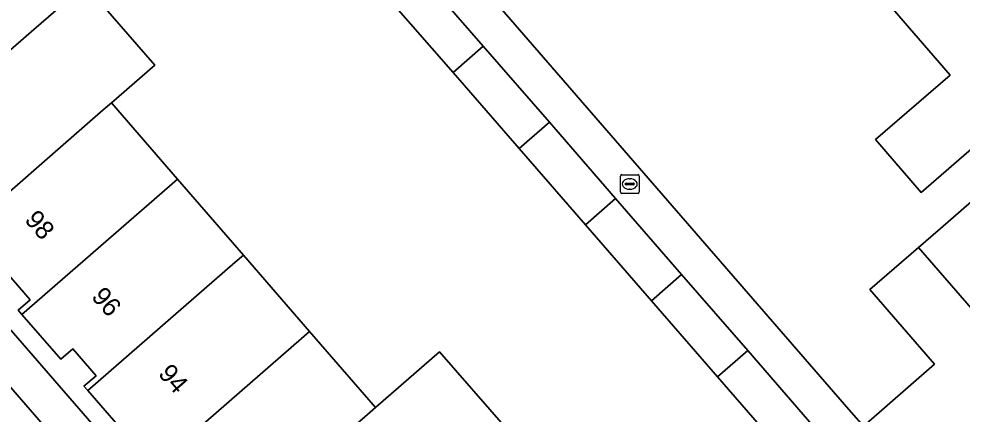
# Model space of a CAD drawing. Extents: x 155887 to 156869, y 383880 to 384678.
# Drawn here: x 156455.5 to 156506.1, y 384143.8 to 384164.9 of the extents above; entities that cross this region are included whole.
import ezdxf

# ---------------------------------------------------------------- set-up
doc = ezdxf.new("R2010")
doc.units = 0
for name, color, linetype in [('IMGEO_Erf', 7, 'Continuous'), ('IMGEO_Kolk', 7, 'Continuous'), ('IMGEO_Pand', 7, 'Continuous'), ('IMGEO_Pand_nummerreeks', 7, 'Continuous'), ('IMGEO_Parkeervlak_open', 7, 'Continuous'), ('IMGEO_Voetpad_open', 7, 'Continuous')]:
    doc.layers.add(name, color=color, linetype=linetype)

msp = doc.modelspace()

# ---------------------------------------------------------------- linework, layer by layer
at = {"layer": 'IMGEO_Erf'}
for points in [[(156496.505, 384141.686), (156492.954, 384145.767), (156489.41, 384149.841), (156485.869, 384153.911), (156482.319, 384157.991), (156478.775, 384162.064), (156475.232, 384166.136), (156471.689, 384170.209), (156467.949, 384174.507), (156459.05, 384166.755), (156462.782, 384162.455), (156460.461, 384160.441), (156464.003, 384156.361), (156467.537, 384152.29), (156471.08, 384148.209), (156474.621, 384144.13), (156478.058, 384147.119), (156481.599, 384143.047)], [(156479.76, 384167.325), (156500, 384144.033), (156500.779, 384143.137), (156504.594, 384146.446), (156501.128, 384150.443), (156503.731, 384152.702), (156504.905, 384153.721), (156506.566, 384155.163)], [(156515.167, 384165.416), (156503.874, 384155.644), (156501.423, 384158.476), (156505.419, 384161.934), (156502.344, 384165.487)], [(156461.292, 384142.633), (156459.196, 384145.034), (156458.988, 384145.273), (156459.648, 384145.829), (156458.393, 384147.28), (156457.744, 384146.715), (156455.666, 384149.103), (156455.454, 384149.347), (156456.109, 384149.894), (156454.853, 384151.35), (156454.203, 384150.787), (156452.122, 384153.187), (156451.919, 384153.421), (156452.565, 384153.969), (156451.311, 384155.417), (156450.661, 384154.854), (156448.379, 384157.493), (156447.623, 384156.834), (156483.427, 384115.614)]]:
    msp.add_lwpolyline(points, dxfattribs=at)
at = {"layer": 'IMGEO_Kolk'}
for p, q in [((156487.751, 384155.672), (156487.751, 384156.524)), ((156487.826, 384156.598), (156488.678, 384156.598)), ((156488.752, 384156.524), (156488.752, 384155.672)), ((156488.01, 384156.092), (156488.01, 384156.104)), ((156488.448, 384156.055), (156488.05, 384156.055)), ((156488.053, 384156.141), (156488.451, 384156.141)), ((156488.239, 384156.378), (156488.264, 384156.378)), ((156488.494, 384156.104), (156488.494, 384156.092)), ((156488.678, 384155.598), (156487.826, 384155.598)), ((156488.262, 384155.818), (156488.237, 384155.818))]:
    msp.add_line(p, q, dxfattribs=at)
for points in [[(156487.751, 384155.672), (156487.751, 384156.524)], [(156487.826, 384156.598), (156488.678, 384156.598)], [(156488.752, 384156.524), (156488.752, 384155.672)], [(156488.678, 384155.598), (156487.826, 384155.598)]]:
    msp.add_lwpolyline(points, dxfattribs=at)
for centre, radius, start, end in [((156487.828, 384156.522), 0.0765, 91.552, 178.448), ((156487.828, 384156.522), 0.0765, 91.552, 178.448), ((156488.676, 384156.522), 0.0765, 1.552, 88.448), ((156488.676, 384156.522), 0.0765, 1.552, 88.448), ((156488.05, 384156.101), 0.0403, 85.8775, 175.7526), ((156488.047, 384156.091), 0.0366, 178.938, 274.7102), ((156488.451, 384156.098), 0.043, 264.8664, 352.4533), ((156488.455, 384156.103), 0.0386, 1.7309, 96.639), ((156487.828, 384155.674), 0.0765, 181.552, 268.448), ((156487.828, 384155.674), 0.0765, 181.552, 268.448), ((156488.676, 384155.674), 0.0765, 271.552, 358.448), ((156488.676, 384155.674), 0.0765, 271.552, 358.448)]:
    msp.add_arc(centre, radius, start, end, dxfattribs=at)
for centre, major_axis, ratio, start_param, end_param in [((156488.238, 384156.098), (-0.387, 0.002), 0.722429, 4.712389, 7.853982), ((156488.263, 384156.098), (-0.39, 0.002), 0.717154, 1.570796, 4.712389)]:
    msp.add_ellipse(centre, major_axis=major_axis, ratio=ratio, start_param=start_param, end_param=end_param, dxfattribs=at)
at = {"layer": 'IMGEO_Pand'}
for points in [[(156508.717, 384171.037), (156502.344, 384165.487), (156505.419, 384161.934), (156501.423, 384158.476), (156503.874, 384155.644), (156515.167, 384165.416), (156515.265, 384165.303), (156515.523, 384165.52), (156513.453, 384167.894), (156513.212, 384167.685), (156513.487, 384167.369), (156512.584, 384166.584)], [(156475.232, 384166.136), (156478.775, 384162.064), (156480.397, 384163.475), (156476.853, 384167.547)], [(156460.461, 384160.441), (156462.782, 384162.455), (156459.05, 384166.755), (156456.294, 384164.363), (156448.379, 384157.493), (156450.661, 384154.854), (156451.311, 384155.417), (156452.565, 384153.969), (156451.919, 384153.421), (156452.122, 384153.187), (156460.026, 384160.063)], [(156483.94, 384159.402), (156480.397, 384163.475), (156478.775, 384162.064), (156482.319, 384157.991)], [(156464.003, 384156.361), (156460.461, 384160.441), (156460.026, 384160.063), (156452.122, 384153.187), (156454.203, 384150.787), (156454.853, 384151.35), (156456.109, 384149.894), (156455.454, 384149.347), (156455.666, 384149.103), (156463.568, 384155.982)], [(156483.94, 384159.402), (156482.319, 384157.991), (156485.869, 384153.911), (156487.491, 384155.321)], [(156467.537, 384152.29), (156464.003, 384156.361), (156463.568, 384155.982), (156455.666, 384149.103), (156457.744, 384146.715), (156458.393, 384147.28), (156459.648, 384145.829), (156458.988, 384145.273), (156459.196, 384145.034), (156467.101, 384151.91)], [(156489.41, 384149.841), (156491.032, 384151.252), (156487.491, 384155.321), (156485.869, 384153.911)], [(156503.731, 384152.702), (156513.744, 384141.181), (156516, 384143.145), (156515.791, 384143.386), (156515.482, 384143.118), (156514.698, 384144.021), (156519.154, 384147.892), (156513.63, 384154.276), (156510.041, 384151.16), (156506.566, 384155.163), (156504.905, 384153.721)], [(156503.731, 384152.702), (156501.128, 384150.443), (156504.594, 384146.446), (156500.779, 384143.137), (156506.931, 384136.042), (156507.318, 384135.596), (156507.559, 384135.806), (156507.342, 384136.055), (156506.563, 384136.949), (156510.999, 384140.816), (156511.793, 384139.906), (156511.484, 384139.638), (156511.694, 384139.397), (156513.744, 384141.181)], [(156471.08, 384148.209), (156467.537, 384152.29), (156467.101, 384151.91), (156459.196, 384145.034), (156461.292, 384142.633), (156461.94, 384143.198), (156463.199, 384141.759), (156462.534, 384141.194), (156462.744, 384140.954), (156470.643, 384147.829)], [(156492.954, 384145.767), (156494.576, 384147.178), (156491.032, 384151.252), (156489.41, 384149.841)], [(156474.621, 384144.13), (156471.08, 384148.209), (156470.643, 384147.829), (156462.744, 384140.954), (156464.833, 384138.559), (156465.481, 384139.124), (156466.738, 384137.686), (156466.083, 384137.115), (156466.286, 384136.882), (156474.184, 384143.75)], [(156478.23, 384140.116), (156481.599, 384143.047), (156478.058, 384147.119), (156474.621, 384144.13), (156474.184, 384143.75), (156466.286, 384136.882), (156468.377, 384134.482), (156469.025, 384135.047), (156470.27, 384133.607), (156469.621, 384133.043), (156469.826, 384132.807), (156477.721, 384139.674)], [(156496.505, 384141.686), (156498.127, 384143.096), (156494.576, 384147.178), (156492.954, 384145.767)]]:
    msp.add_lwpolyline(points, close=True, dxfattribs=at)
at = {"layer": 'IMGEO_Parkeervlak_open'}
msp.add_lwpolyline([(156477.224, 384112.901), (156478.974, 384114.375), (156480.274, 384112.885), (156481.885, 384114.292), (156446.092, 384155.517), (156444.501, 384154.132), (156445.796, 384152.598), (156444.047, 384151.107)], close=True, dxfattribs=at)
at = {"layer": 'IMGEO_Voetpad_open'}
for points in [[(156459.05, 384166.755), (156467.949, 384174.507), (156469.576, 384175.912), (156465.884, 384180.158), (156464.28, 384178.766), (156455.332, 384170.957), (156452.583, 384168.581), (156445.189, 384162.155), (156443.915, 384161.094), (156442.384, 384159.766), (156440.805, 384158.384), (156439.47, 384159.889), (156437.73, 384158.369), (156444.047, 384151.107), (156445.796, 384152.598), (156444.501, 384154.132), (156446.092, 384155.517), (156447.623, 384156.834), (156448.379, 384157.493), (156456.294, 384164.363)], [(156500.779, 384143.137), (156500, 384144.033), (156479.76, 384167.325), (156473.227, 384174.856), (156471.67, 384173.505), (156473.31, 384171.62), (156476.853, 384167.547), (156480.397, 384163.475), (156483.94, 384159.402), (156487.491, 384155.321), (156491.032, 384151.252), (156494.576, 384147.178), (156498.127, 384143.096), (156500, 384140.944), (156501.661, 384139.035), (156505.418, 384134.717), (156506.931, 384136.042)], [(156447.623, 384156.834), (156446.092, 384155.517), (156481.885, 384114.292), (156483.427, 384115.614)]]:
    msp.add_lwpolyline(points, close=True, dxfattribs=at)

# ---------------------------------------------------------------- texts
at = {"layer": 'IMGEO_Pand_nummerreeks'}
for s, p in [('98', (156455.762, 384154.151)), ('96', (156459.342, 384150.035)), ('94', (156462.924, 384145.916))]:
    msp.add_text(s, height=1, rotation=311.0121, dxfattribs=at).set_placement(p)

doc.saveas('drawing.dxf')
